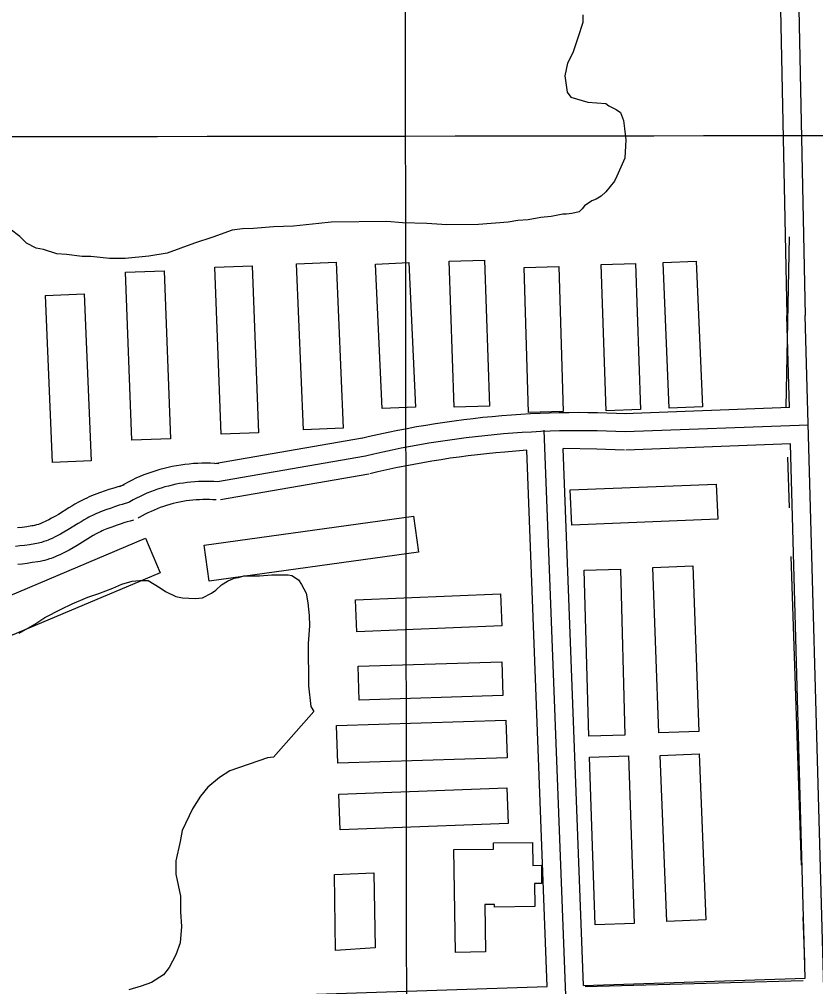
# Model space of a CAD drawing. Extents: x 3313442 to 3351311, y 721974 to 747360.
# Drawn here: x 3327740 to 3328398, y 738784 to 739583 of the extents above; entities that cross this region are included whole.
import ezdxf

# ---------------------------------------------------------------- set-up
doc = ezdxf.new("R2010")
doc.units = 0
for name, color, linetype in [('V-BLDG-OTLN', 7, 'Continuous'), ('V-GRID-MAJR', 7, 'Continuous'), ('V-ROAD-CNTR', 7, 'Continuous'), ('V-SITE-VEGE', 7, 'Continuous'), ('V-TOPO-SHOR', 7, 'Continuous')]:
    doc.layers.add(name, color=color, linetype=linetype)

msp = doc.modelspace()

# ---------------------------------------------------------------- linework, layer by layer
at = {"layer": 'V-BLDG-OTLN'}
for points in [[(3327906.711, 739240.443), (3327901.472, 739378.331), (3327932.524, 739379.51), (3327937.762, 739241.625)], [(3327974.821, 739244.019), (3327969.039, 739381.0750000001), (3328001.943, 739382.464), (3328007.722, 739245.405)], [(3328039.724, 739261.578), (3328034.225, 739380.958), (3328061.826, 739382.23), (3328067.325, 739262.85)], [(3328099.329, 739262.65), (3328095.202, 739383.226), (3328124.378, 739384.225), (3328128.505, 739263.649)], [(3328160.757, 739258.211), (3328157.029, 739378.001), (3328185.64, 739378.888), (3328189.365, 739259.098)], [(3328224.898, 739259.711), (3328220.767, 739380.483), (3328249.161, 739381.454), (3328253.29, 739260.681)], [(3328276.9930000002, 739261.906), (3328271.879, 739382.277), (3328299.345, 739383.4450000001), (3328304.457, 739263.073)], [(3327833.116, 739235.452), (3327827.873, 739374.161), (3327859.738, 739375.367), (3327864.983, 739236.658)], [(3327767.598, 739217.063), (3327761.811, 739354.9450000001), (3327793.6180000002, 739356.28), (3327799.404, 739218.398)], [(3328195.223, 739194.332), (3328315.79, 739199.25), (3328316.978, 739170.145), (3328196.4080000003, 739165.228)], [(3327892.889, 739148.838), (3328065.791, 739172.769), (3328069.914, 739142.991), (3327897.009, 739119.06)], [(3327683.452, 739086.585), (3327844.376, 739154.4), (3327856.416, 739125.827), (3327695.492, 739058.011)], [(3328268.365, 738993.618), (3328263.411, 739130.406), (3328296.359, 739131.6), (3328301.313, 738994.81)], [(3328210.413, 738990.952), (3328206.829, 739128.0260000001), (3328236.791, 739128.809), (3328240.375, 738991.732)], [(3328019.0330000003, 739077.052), (3328017.913, 739103.4400000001), (3328137.664, 739108.533), (3328138.786, 739082.1410000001)], [(3328020.862, 739020.74), (3328019.988, 739048.76), (3328138.653, 739052.469), (3328139.5270000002, 739024.449)], [(3328003.151, 738968.667), (3328002.17, 738999.664), (3328141.985, 739004.0920000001), (3328142.966, 738973.0970000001)], [(3328215.795, 738835.207), (3328211.1010000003, 738973.6460000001), (3328243.2460000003, 738974.738), (3328247.938, 738836.299)], [(3328274.845, 738837.884), (3328269.34, 738974.942), (3328301.77, 738976.247), (3328307.275, 738839.187)], [(3328005.2460000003, 738913.457), (3328004.126, 738943.088), (3328142.835, 738948.333), (3328143.955, 738918.704)], [(3328125.306, 738812.769), (3328100.343, 738812.395), (3328099.057, 738897.223), (3328131.798, 738897.718), (3328131.722, 738902.718), (3328164.007, 738903.205), (3328164.296, 738884.214), (3328171.3370000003, 738884.318), (3328171.5640000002, 738869.229), (3328165.674, 738869.143), (3328165.961, 738850.152), (3328132.716, 738849.648), (3328132.683, 738851.903), (3328124.714, 738851.782)], [(3328001.279, 738813.9720000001), (3328000.577, 738876.737), (3328032.9390000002, 738877.984), (3328034.029, 738816.208)]]:
    msp.add_lwpolyline(points, close=True, dxfattribs=at)
at = {"layer": 'V-GRID-MAJR'}
for points in [[(3328075.066, 727366.2760000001), (3328067.1350000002, 733424.949), (3328059.2, 739486.706), (3328051.265, 745548.495), (3328051.261, 745551.547)], [(3317564.568, 739474.495), (3322811.884, 739480.219), (3328059.2, 739486.706), (3333306.515, 739493.957), (3338553.829, 739501.97), (3343801.142, 739510.747), (3349048.453, 739520.287), (3349048.454, 739520.287)]]:
    msp.add_spline(points, degree=3, dxfattribs=at)
at = {"layer": 'V-ROAD-CNTR'}
for points in [[(3328373.1912161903, 739947.2910783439), (3328373.1692162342, 739947.290078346), (3328380.115202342, 739778.410416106), (3328389.16118425, 739338.497295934)], [(3328358.7932449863, 739931.8081093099), (3328365.1212323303, 739777.9484170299), (3328374.1622142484, 739338.311296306)], [(3328376.27121003, 739262.325448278), (3328374.167214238, 739338.0812967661)], [(3328419.4821236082, 738246.872479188), (3328389.16118425, 739338.497295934)], [(3328376.272210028, 739262.326448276), (3328240.0174825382, 739257.2234584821)], [(3328241.265480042, 739257.2184584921), (3328233.4484956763, 739257.577457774), (3328225.550511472, 739257.8574572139), (3328217.65152727, 739258.0564568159), (3328209.749543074, 739258.17445658), (3328201.8455588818, 739258.210456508), (3328193.943574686, 739258.1644566), (3328186.042590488, 739258.0374568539), (3328178.143606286, 739257.8284572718), (3328170.2456220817, 739257.5384578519), (3328162.350637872, 739257.166458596), (3328154.4616536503, 739256.7124595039), (3328146.5776694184, 739256.177460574), (3328138.6986851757, 739255.5614618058), (3328130.825700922, 739254.8644631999), (3328122.96171665, 739254.0844647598), (3328115.10673236, 739253.2244664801), (3328107.2587480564, 739252.2834683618), (3328099.4237637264, 739251.2614704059), (3328091.599779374, 739250.15947261), (3328083.784795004, 739248.975474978), (3328075.983810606, 739247.7104775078), (3328068.19682618, 739246.366480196), (3328060.4238417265, 739244.9414830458), (3328052.665857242, 739243.4364860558), (3328044.922872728, 739241.8514892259), (3328037.197888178, 739240.185492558), (3328029.494903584, 739238.442496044), (3328022.738917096, 739236.8434992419)], [(3328240.5784814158, 739242.2344884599), (3328232.838496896, 739242.5894877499), (3328225.095512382, 739242.8644872), (3328217.3505278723, 739243.05948681), (3328209.603543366, 739243.175486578), (3328201.855558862, 739243.2104865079), (3328194.108574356, 739243.165486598), (3328186.36158985, 739243.0404868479), (3328178.61660534, 739242.8354872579), (3328170.873620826, 739242.5514878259), (3328163.134636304, 739242.186488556), (3328155.3996517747, 739241.7414894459), (3328147.6696672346, 739241.217490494), (3328139.945682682, 739240.6134917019), (3328132.2276981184, 739239.9294930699), (3328124.5177135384, 739239.165494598), (3328116.815728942, 739238.322496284), (3328109.122744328, 739237.3994981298), (3328101.4407596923, 739236.397500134), (3328093.768775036, 739235.316502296), (3328086.1077903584, 739234.156504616), (3328078.459805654, 739232.9165070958), (3328070.824820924, 739231.598509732), (3328063.204836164, 739230.201512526), (3328055.598851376, 739228.7255154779), (3328048.007866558, 739227.171518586), (3328040.433881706, 739225.538521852), (3328032.8778968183, 739223.828525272), (3328026.1939101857, 739222.246528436)], [(3328191.7855790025, 738769.5594338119), (3328173.725615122, 739243.7124855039)], [(3328391.6781792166, 739247.892477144), (3328240.5784814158, 739242.2344884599)], [(3328023.629915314, 739237.025498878), (3327901.24716008, 739215.7915413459)], [(3328159.347643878, 739227.0855187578), (3328141.1926801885, 739225.6655215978), (3328133.6296953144, 739224.9945229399), (3328126.073710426, 739224.246524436), (3328118.5247255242, 739223.420526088), (3328110.9867406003, 739222.5155278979), (3328103.4577556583, 739221.533529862), (3328095.937770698, 739220.4735319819), (3328088.4307857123, 739219.3375342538), (3328080.9358007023, 739218.122536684), (3328073.452815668, 739216.830539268), (3328065.9858306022, 739215.461542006), (3328058.53184551, 739214.0145448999), (3328051.092860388, 739212.491547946), (3328043.6698752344, 739210.891551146), (3328036.2608900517, 739209.2145544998), (3328029.648903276, 739207.6495576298)], [(3328176.2226101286, 738784.054404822), (3328159.347643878, 739227.0855187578)], [(3328206.2065501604, 738785.041402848), (3328189.3165839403, 739228.4785159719)], [(3328239.89148279, 739227.2505184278), (3328232.228498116, 739227.601517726), (3328224.6405132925, 739227.8715171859), (3328217.049528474, 739228.062516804), (3328189.3165839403, 739228.4785159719)], [(3328377.105208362, 739232.3365082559), (3328241.139480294, 739227.2455184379)], [(3328389.3611838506, 738791.0683907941), (3328377.104208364, 739232.3355082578)], [(3328026.1939101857, 739222.246528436), (3327903.8111549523, 739201.012570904)], [(3327904.8431528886, 739215.9765409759), (3327901.521159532, 739216.2065405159), (3327898.003166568, 739216.3585402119), (3327894.48217361, 739216.421540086), (3327890.960180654, 739216.3945401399), (3327887.443187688, 739216.276540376), (3327883.930194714, 739216.0715407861), (3327880.41720174, 739215.7755413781), (3327876.920208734, 739215.3895421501), (3327873.433215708, 739214.9165430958), (3327869.955222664, 739214.352544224), (3327866.4942295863, 739213.701545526), (3327863.053236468, 739212.9615470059), (3327859.630243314, 739212.13454866), (3327856.230250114, 739211.220550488), (3327852.856256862, 739210.221552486), (3327849.505263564, 739209.1355546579), (3327846.1832702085, 739207.9635570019), (3327842.895276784, 739206.7085595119), (3327839.638283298, 739205.370562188), (3327836.41728974, 739203.948565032), (3327833.2332961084, 739202.4465680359), (3327830.0883023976, 739200.862571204), (3327826.9853086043, 739199.1995745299), (3327823.9773146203, 739197.4875779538), (3327822.8813168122, 739196.838579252)], [(3328028.757905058, 739207.467557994), (3327906.375149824, 739186.233600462)], [(3327826.521309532, 739198.38957615), (3327823.410315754, 739197.5265778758), (3327820.6053213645, 739196.698579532), (3327818.1533262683, 739195.940581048), (3327814.0253345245, 739194.5955837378), (3327810.915340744, 739193.5325858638), (3327806.3923497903, 739191.9225890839), (3327801.8353589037, 739190.240592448), (3327799.7493630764, 739189.4255940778), (3327797.703367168, 739188.5595958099), (3327795.769371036, 739187.685597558), (3327793.940374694, 739186.8095993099), (3327792.20737816, 739185.9386010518), (3327790.5593814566, 739185.0766027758), (3327788.9583846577, 739184.208604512), (3327786.056390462, 739182.566607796), (3327783.38239581, 739180.9886109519), (3327780.9394006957, 739179.5066139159), (3327772.344417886, 739174.1946245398), (3327769.3144239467, 739172.3806281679), (3327766.731429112, 739170.9036311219), (3327764.52743352, 739169.7106335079), (3327762.645437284, 739168.753635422), (3327761.0344405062, 739167.9876369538), (3327759.644443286, 739167.371638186), (3327758.449445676, 739166.8766391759), (3327757.423447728, 739166.480639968), (3327756.525449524, 739166.1576406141), (3327755.815450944, 739165.917641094), (3327754.390453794, 739165.4816419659), (3327753.4014557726, 739165.212642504), (3327752.729457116, 739165.0486428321), (3327751.583459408, 739164.803643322), (3327750.391461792, 739164.592643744), (3327746.306469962, 739163.9706449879), (3327742.383477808, 739163.415646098), (3327738.694485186, 739162.9286470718)], [(3327903.8111549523, 739201.012570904), (3327900.680161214, 739201.228570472), (3327897.5441674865, 739201.3645702), (3327894.4061737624, 739201.420570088), (3327891.268180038, 739201.3965701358), (3327888.1311863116, 739201.2915703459), (3327884.9981925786, 739201.1085707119), (3327881.8701988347, 739200.84457124), (3327878.7512050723, 739200.500571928), (3327875.6412112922, 739200.0785727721), (3327872.5432174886, 739199.576573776), (3327869.458223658, 739198.9955749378), (3327866.390229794, 739198.3365762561), (3327863.3392358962, 739197.5995777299), (3327860.3082419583, 739196.78457936), (3327857.2992479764, 739195.893581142), (3327854.3132539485, 739194.925583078), (3327851.353259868, 739193.881585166), (3327848.421265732, 739192.762587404), (3327845.518271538, 739191.5695897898), (3327842.6472772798, 739190.302592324), (3327839.808282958, 739188.9625950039), (3327837.0052885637, 739187.5515978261), (3327834.239294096, 739186.068600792), (3327831.511299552, 739184.5166038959), (3327830.531301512, 739183.935605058)], [(3327830.531301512, 739183.935605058), (3327827.539307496, 739183.1056067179), (3327824.945312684, 739182.33960825), (3327822.6913171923, 739181.642609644), (3327818.775325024, 739180.3676121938), (3327815.8583308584, 739179.3696141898), (3327811.503339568, 739177.81961729), (3327807.1613482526, 739176.217620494), (3327805.403351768, 739175.5306218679), (3327803.718355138, 739174.8176232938), (3327802.1003583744, 739174.085624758), (3327800.5463614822, 739173.341626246), (3327799.0513644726, 739172.590627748), (3327797.61236735, 739171.8376292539), (3327796.22737012, 739171.0866307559), (3327793.56237545, 739169.5786337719), (3327791.0833804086, 739168.115636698), (3327788.771385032, 739166.7136395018), (3327780.140402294, 739161.3796501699), (3327776.8904087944, 739159.4336540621), (3327774.025414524, 739157.7956573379), (3327771.498419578, 739156.427660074), (3327769.2664240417, 739155.2926623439), (3327767.295427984, 739154.355664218), (3327765.5544314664, 739153.583665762), (3327764.018434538, 739152.9476670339), (3327762.6624372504, 739152.4246680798), (3327761.4674396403, 739151.9946689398), (3327760.4144417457, 739151.638669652), (3327758.553445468, 739151.0686707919), (3327757.143448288, 739150.6856715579), (3327756.0764504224, 739150.4256720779), (3327754.4614536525, 739150.07967277), (3327752.826456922, 739149.790673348), (3327748.486465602, 739149.12967467), (3327744.4154737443, 739148.553675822), (3327740.5964813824, 739148.0496768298), (3327737.0144885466, 739147.606677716)], [(3327902.779157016, 739186.048600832), (3327899.8391628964, 739186.2506004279), (3327897.085168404, 739186.370600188), (3327894.330173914, 739186.41960009), (3327891.5761794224, 739186.398600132), (3327888.819184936, 739186.3066003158), (3327886.066190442, 739186.1456006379), (3327883.3231959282, 739185.9136011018), (3327880.5822014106, 739185.611601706), (3327877.849206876, 739185.240602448), (3327875.131212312, 739184.800603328), (3327872.42221773, 739184.2896043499), (3327869.7272231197, 739183.7116055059), (3327867.048228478, 739183.0646067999), (3327864.386233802, 739182.348608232), (3327861.74223909, 739181.565609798), (3327859.1212443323, 739180.7156114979), (3327856.523249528, 739179.7996133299), (3327853.94725468, 739178.816615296), (3327851.398259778, 739177.7686173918), (3327848.87726482, 739176.6566196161), (3327846.383269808, 739175.4786219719), (3327843.9222747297, 739174.2406244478), (3327841.493279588, 739172.9376270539), (3327839.045284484, 739171.545629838), (3327838.181286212, 739171.032630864)], [(3327834.5412934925, 739169.481633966), (3327831.668299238, 739168.68463556), (3327829.285304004, 739167.9806369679), (3327827.2293081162, 739167.3446382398), (3327823.525315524, 739166.13964065), (3327820.801320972, 739165.206642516), (3327816.6143293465, 739163.7166454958), (3327812.4873376, 739162.19464854), (3327811.05734046, 739161.6356496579), (3327809.733343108, 739161.0756507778), (3327808.431345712, 739160.485651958), (3327807.1523482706, 739159.8736531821), (3327805.8953507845, 739159.242654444), (3327804.6653532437, 739158.5986557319), (3327803.4963555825, 739157.9646569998), (3327801.0683604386, 739156.5906597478), (3327798.7843650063, 739155.2426624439), (3327796.6033693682, 739153.920665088), (3327787.936386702, 739148.5646757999), (3327784.466393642, 739146.486679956), (3327781.3193999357, 739144.6876835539), (3327778.4694056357, 739143.14468664), (3327775.8874108, 739141.831689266), (3327773.556415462, 739140.7236914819), (3327771.464419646, 739139.7956933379), (3327769.5874234, 739139.018694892), (3327767.901426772, 739138.368696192), (3327766.4094297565, 739137.8316972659), (3327765.013432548, 739137.35969821), (3327762.7164371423, 739136.6556996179), (3327760.885440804, 739136.1587006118), (3327759.423443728, 739135.802701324), (3327757.339447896, 739135.3557022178), (3327755.2614520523, 739134.9887029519), (3327750.666461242, 739134.2887043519), (3327746.44746968, 739133.6917055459), (3327742.498477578, 739133.1707065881), (3327738.8014849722, 739132.7137075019)], [(3328206.2055501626, 738785.0424028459), (3328389.3601838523, 738791.07039079)], [(3327382.2281981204, 738745.626481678), (3327424.5731134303, 738759.3514542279), (3327496.1529702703, 738761.673449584), (3328176.2216101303, 738784.05540482)]]:
    msp.add_lwpolyline(points, dxfattribs=at)
at = {"layer": 'V-SITE-VEGE'}
for points in [[(3328205.565, 739586.688), (3328205.614, 739580.5750000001), (3328201.436, 739567.697), (3328197.254, 739555.434), (3328193.044, 739546.836), (3328190.68, 739536.422), (3328192.6240000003, 739522.983), (3328195.714, 739518.7270000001), (3328209.815, 739514.56), (3328224.501, 739513.456), (3328226.958, 739511.639), (3328233.1, 739508.633), (3328236.791, 739506.214), (3328239.289, 739499.509), (3328239.955, 739492.785), (3328241.251, 739483.623), (3328240.1520000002, 739468.324), (3328233.543, 739453.593), (3328231.7430000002, 739449.302), (3328224.474, 739440.68), (3328220.835, 739436.981), (3328216.573, 739434.501), (3328212.913, 739433.248), (3328206.833, 739428.9180000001), (3328205.018, 739426.457), (3328202.591, 739423.993), (3328196.486, 739422.719), (3328192.21, 739422.076), (3328189.154, 739422.049), (3328179.383, 739420.135), (3328170.829, 739419.457), (3328160.448, 739417.5380000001), (3328151.8910000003, 739416.858), (3328143.951, 739415.5700000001), (3328119.506, 739413.54), (3328093.21, 739413.327), (3328076.688, 739414.419), (3328056.503, 739414.867), (3328043.654, 739415.987), (3327997.787, 739415.6190000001), (3327987.404, 739414.312), (3327966.625, 739412.309), (3327950.12, 739411.566), (3327933.619, 739410.21), (3327924.446, 739410.136), (3327915.896, 739408.846), (3327900.04, 739403.214), (3327884.793, 739398.198), (3327862.23, 739390.068), (3327846.9620000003, 739387.498), (3327827.4080000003, 739385.507), (3327814.5670000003, 739385.403), (3327799.264, 739387.115), (3327791.926, 739387.055), (3327779.069, 739388.7880000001), (3327771.115, 739389.335), (3327760.078, 739392.915), (3327753.952, 739394.088), (3327745.969, 739398.305), (3327740.421, 739403.763), (3327724.4220000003, 739415.867)], [(3327839.3310000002, 739119.576), (3327846.669, 739119.636), (3327856.502, 739113.598), (3327860.809, 739110.5750000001), (3327869.4020000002, 739106.363), (3327874.917, 739105.185), (3327885.3170000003, 739104.657), (3327891.426, 739105.318), (3327898.736, 739109.045), (3327902.3850000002, 739111.5210000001), (3327907.2430000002, 739115.841), (3327912.111, 739118.937), (3327917.596, 739121.43), (3327921.2600000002, 739122.071), (3327925.5300000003, 739123.326), (3327938.3710000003, 739123.431), (3327948.762, 739124.125), (3327962.216, 739124.233), (3327965.2770000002, 739123.648), (3327970.811, 739120.0210000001), (3327973.287, 739116.371), (3327977.014, 739109.064), (3327978.303, 739101.1240000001), (3327979.607, 739090.736), (3327979.677, 739082.1780000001), (3327978.573, 739067.491), (3327978.8510000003, 739032.635), (3327980.824, 739015.528), (3327983.306, 739011.268), (3327949.973, 738973.691)], [(3327739.997, 739075.968), (3327752.781, 739083.411), (3327761.299, 739088.983), (3327774.697, 739095.817), (3327783.8370000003, 739100.171), (3327796.633, 739105.779), (3327805.781, 739108.91), (3327817.367, 739113.285), (3327824.682, 739116.402), (3327833.22, 739118.917), (3327839.3310000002, 739119.576)], [(3327949.973, 738973.691), (3327945.0840000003, 738973.042), (3327913.981, 738962.3960000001), (3327905.465, 738956.824), (3327895.742, 738948.796), (3327889.688, 738941.408), (3327883.044, 738930.957), (3327874.627, 738913.154), (3327872.865, 738903.969), (3327869.324, 738888.04), (3327869.412, 738877.032), (3327873.23, 738858.716), (3327873.332, 738845.873), (3327874.043, 738833.649), (3327872.927, 738820.185), (3327869.3370000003, 738810.371), (3327863.916, 738799.933), (3327859.072, 738793.7760000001), (3327849.338, 738787.583), (3327840.802, 738784.458), (3327830.431, 738781.316)]]:
    msp.add_lwpolyline(points, dxfattribs=at)
at = {"layer": 'V-TOPO-SHOR'}
for p, q in [((3328373.605, 739262.762), (3328376.426, 739403.404)), ((3328376.251, 739179.437), (3328374.926, 739221.296)), ((3328386.326, 738884.451), (3328377.56, 739139.356)), ((3328388.9450000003, 738804.289), (3328387.657, 738841.605)), ((3328207.603, 738784.265), (3328387.683, 738789.0700000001))]:
    msp.add_line(p, q, dxfattribs=at)

doc.saveas('drawing.dxf')
